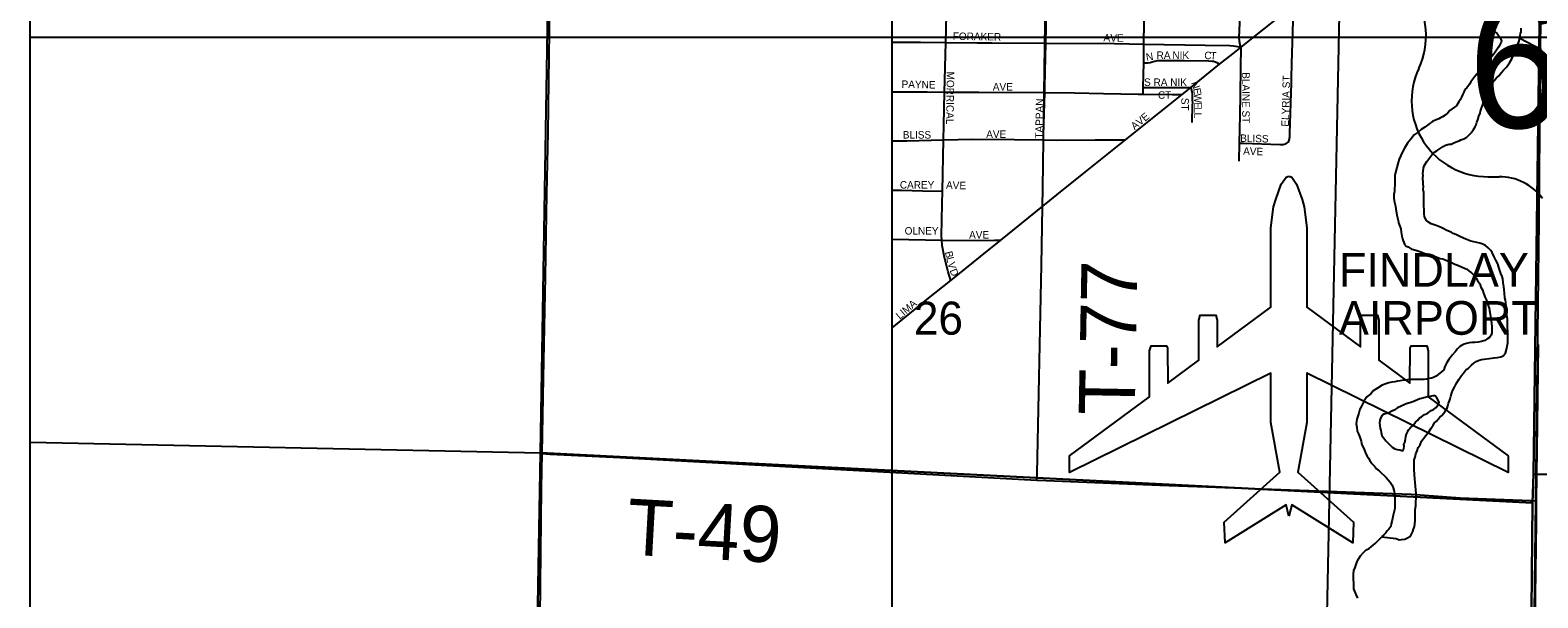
# Model space of a CAD drawing. Extents: x 0 to 68, y 0 to 52.9.
# Drawn here: x 41.105 to 43.122, y 36.513 to 37.272 of the extents above; entities that cross this region are included whole.
import ezdxf

# ---------------------------------------------------------------- set-up
doc = ezdxf.new("R2010")
doc.units = 0
for name, color, linetype in [('Default', 7, 'Continuous'), ('GM_X_Minor_River', 7, 'Continuous'), ('GM_X_Township', 7, 'Continuous'), ('GM_X_Township_Road', 7, 'Continuous'), ('GM_X_Township_Road_Text', 7, 'Continuous')]:
    doc.layers.add(name, color=color, linetype=linetype)

msp = doc.modelspace()

# ---------------------------------------------------------------- linework, layer by layer
at = {"layer": 'Default'}
for p, q in [((41.1051, 32.7683), (41.1051, 42.0083)), ((42.2581, 31.1431), (42.2581, 38.5351)), ((41.1051, 37.2633), (50.3451, 37.2633)), ((43.0553, 37.0765), (43.0698, 37.0765))]:
    msp.add_line(p, q, dxfattribs=at)
for points in [[(41.8088, 37.9756), (43.1327, 37.9528), (43.1156, 36.6787), (43.1145, 36.6402), (41.7877, 36.7071)], [(43.1327, 37.9528), (44.4103, 37.9396), (44.3441, 36.6667), (43.1156, 36.6787)], [(43.9204, 37.4103), (43.9206, 37.3983), (43.9027, 36.3407), (42.8372, 36.3611), (42.8588, 37.4239)], [(41.7877, 36.7071), (43.1145, 36.6402), (43.1026, 35.3466), (43.1022, 35.3161), (41.7644, 35.3862)], [(43.1156, 36.6787), (44.3441, 36.6667), (44.3202, 35.3382), (43.6933, 35.3509), (43.1026, 35.3466), (43.1145, 36.6402)]]:
    msp.add_lwpolyline(points, close=True, dxfattribs=at)
for points in [[(42.3298, 37.2559), (42.3307, 37.2928), (42.331, 37.3224)], [(42.4636, 37.2551), (42.4648, 37.3213)], [(42.5946, 37.2538), (42.5951, 37.2834), (42.5965, 37.3206)], [(42.7246, 37.2496), (42.7239, 37.2516), (42.723, 37.2548), (42.7228, 37.2559), (42.7225, 37.2574), (42.7224, 37.2589), (42.7223, 37.2609), (42.7223, 37.2628), (42.7232, 37.2816), (42.725, 37.3197)], [(42.7246, 37.2496), (42.7471, 37.2676), (42.7832, 37.296), (42.7952, 37.3055)], [(42.7862, 37.1216), (42.7876, 37.1228), (42.7884, 37.1242), (42.789, 37.1254), (42.7893, 37.1266), (42.7896, 37.128), (42.7898, 37.1294), (42.7898, 37.1311), (42.79, 37.1344), (42.7919, 37.2022), (42.792, 37.2087), (42.7925, 37.2276), (42.795, 37.299), (42.7952, 37.3055)], [(42.2581, 37.2565), (42.2961, 37.2564), (42.3298, 37.2559)], [(42.3282, 37.1897), (42.3298, 37.2559)], [(42.3298, 37.2559), (42.3721, 37.2553), (42.3914, 37.2556), (42.4636, 37.2551)], [(42.4622, 37.189), (42.4624, 37.1972), (42.4636, 37.2551)], [(42.4636, 37.2551), (42.5552, 37.2545), (42.5946, 37.2538)], [(42.5944, 37.2286), (42.5946, 37.2538)], [(42.5946, 37.2538), (42.6767, 37.2524), (42.7097, 37.2519), (42.7147, 37.2515), (42.7201, 37.2506), (42.7246, 37.2496)], [(42.6958, 37.2271), (42.7138, 37.241), (42.7246, 37.2496)], [(42.7227, 37.1214), (42.7233, 37.1588), (42.724, 37.1861), (42.7244, 37.2227), (42.7246, 37.2496)], [(42.5937, 37.1957), (42.5944, 37.2286)], [(42.5944, 37.2286), (42.5998, 37.2287), (42.6031, 37.2291), (42.6058, 37.23), (42.6093, 37.2311), (42.6125, 37.2318), (42.6158, 37.232), (42.6485, 37.2319), (42.6812, 37.2313), (42.6862, 37.231), (42.688, 37.2308), (42.6903, 37.2302), (42.6922, 37.2291), (42.6958, 37.2271)], [(42.6574, 37.1956), (42.6958, 37.2271)], [(42.2581, 37.1902), (42.3049, 37.1898), (42.3282, 37.1897)], [(42.3267, 37.1257), (42.3271, 37.1452), (42.3282, 37.1897)], [(42.3282, 37.1897), (42.3738, 37.1896), (42.4622, 37.189)], [(42.4604, 37.1256), (42.4606, 37.1319), (42.4622, 37.189)], [(42.4622, 37.189), (42.5019, 37.1885), (42.5407, 37.1878), (42.5869, 37.187), (42.5936, 37.1869)], [(42.57, 37.1256), (42.646, 37.1864)], [(42.5936, 37.1869), (42.5937, 37.192), (42.5937, 37.1957)], [(42.5936, 37.1869), (42.633, 37.1865), (42.646, 37.1864)], [(42.5937, 37.1957), (42.6011, 37.1957), (42.6498, 37.1956), (42.6574, 37.1956)], [(42.646, 37.1864), (42.6499, 37.1895), (42.6574, 37.1956)], [(42.6593, 37.1491), (42.6599, 37.1728), (42.66, 37.1753), (42.6599, 37.1793), (42.6599, 37.1819), (42.6599, 37.1839), (42.6598, 37.1856), (42.6596, 37.1877), (42.6592, 37.19), (42.6589, 37.1914), (42.6586, 37.1927), (42.6581, 37.1943), (42.6574, 37.1956)], [(42.2581, 37.1245), (42.2775, 37.1246), (42.3267, 37.1257)], [(42.3252, 37.0572), (42.3267, 37.1257)], [(42.3267, 37.1257), (42.3659, 37.1265), (42.4216, 37.1262), (42.4604, 37.1256)], [(42.4032, 36.9918), (42.4501, 37.0296), (42.4783, 37.0521), (42.5167, 37.083), (42.57, 37.1256)], [(42.4604, 37.1256), (42.4772, 37.1254), (42.5297, 37.1258), (42.5559, 37.1257), (42.57, 37.1256)], [(42.7223, 37.0974), (42.7227, 37.1214)], [(42.7227, 37.1214), (42.7277, 37.1213), (42.7763, 37.1196), (42.7789, 37.1196), (42.7808, 37.1197), (42.7825, 37.1201), (42.7844, 37.1206), (42.7862, 37.1216)], [(42.7886, 36.6227), (42.7848, 36.6375), (42.7032, 36.5869), (42.7021, 36.6144), (42.7766, 36.6812), (42.7645, 36.7477), (42.7645, 36.8138), (42.4953, 36.6811), (42.4953, 36.703), (42.6024, 36.7821), (42.6024, 36.8437), (42.6043, 36.8502), (42.625, 36.8502), (42.6264, 36.847), (42.6269, 36.8003), (42.6682, 36.8309), (42.6682, 36.8846), (42.6701, 36.8911), (42.6908, 36.8911), (42.6927, 36.8846), (42.6927, 36.849), (42.7645, 36.9021), (42.7645, 37.0082), (42.768, 37.0362), (42.771, 37.0462), (42.7782, 37.0667), (42.7848, 37.0757), (42.7886, 37.0773)], [(42.7886, 37.0773), (42.7924, 37.0757), (42.799, 37.0667), (42.8062, 37.0462), (42.8091, 37.0362), (42.8126, 37.0082), (42.8126, 36.9021), (42.8845, 36.849), (42.8845, 36.8846), (42.8863, 36.8911), (42.9071, 36.8911), (42.909, 36.8846), (42.909, 36.8309), (42.9503, 36.8003), (42.9508, 36.847), (42.9522, 36.8502), (42.9729, 36.8502), (42.9748, 36.8437), (42.9748, 36.7821), (43.0819, 36.703), (43.0819, 36.6811), (42.8126, 36.8138), (42.8126, 36.7477), (42.8006, 36.6812), (42.8751, 36.6144), (42.874, 36.5869), (42.7924, 36.6375), (42.7886, 36.6227)], [(42.2581, 37.0584), (42.2705, 37.0583), (42.2988, 37.0578), (42.3252, 37.0572)], [(42.3244, 36.9918), (42.324, 36.9976), (42.325, 37.0402), (42.3252, 37.0572)], [(42.2581, 36.993), (42.3028, 36.9922), (42.3244, 36.9918)], [(42.3363, 36.9378), (42.3337, 36.9462), (42.3328, 36.9493), (42.3278, 36.9683), (42.325, 36.9845), (42.3244, 36.9918)], [(42.3244, 36.9918), (42.3723, 36.9911), (42.395, 36.9916), (42.4032, 36.9918)], [(42.3363, 36.9378), (42.3761, 36.9698), (42.4032, 36.9918)], [(42.2957, 36.905), (42.3045, 36.9122), (42.3363, 36.9378)], [(42.2581, 36.8744), (42.2957, 36.905)], [(43.089, 34.0291), (43.0906, 34.1657), (43.0925, 34.3503), (43.0942, 34.5226), (43.0956, 34.6532), (43.096, 34.6875), (43.0962, 34.7071), (43.0981, 34.8056), (43.1022, 35.0517), (43.1053, 35.2649), (43.1059, 35.3134), (43.1062, 35.3458), (43.1075, 35.4536), (43.1091, 35.5889), (43.1114, 35.8842), (43.1128, 36.0132), (43.1137, 36.1016), (43.1169, 36.3846), (43.1196, 36.6143), (43.12, 36.643), (43.1213, 36.7456), (43.1227, 36.8522)], [(41.1051, 36.7213), (41.7877, 36.7071), (41.7644, 35.3862), (41.1051, 35.4001)]]:
    msp.add_lwpolyline(points, dxfattribs=at)
for centre, radius, start, end in [((42.8706, 37.2648), 0.1015, 334.5471, 35.0009), ((43.0542, 37.178), 0.1015, 154.8319, 270.6383), ((43.0698, 37.004), 0.0725, 36.8699, 90)]:
    msp.add_arc(centre, radius, start, end, dxfattribs=at)
at = {"layer": 'GM_X_Minor_River'}
for points in [[(43.0181, 36.996), (43.012, 36.9991), (43.0085, 37.0006), (43.0055, 37.0022), (43.002, 37.0037), (42.999, 37.0052), (42.996, 37.0068), (42.993, 37.0083), (42.99, 37.0093), (42.9855, 37.0114), (42.9815, 37.0125), (42.979, 37.0135), (42.9755, 37.0155), (42.9725, 37.0181), (42.9701, 37.0226), (42.9696, 37.0271), (42.9696, 37.0297), (42.9697, 37.0337), (42.9692, 37.0362), (42.9692, 37.0397), (42.9693, 37.0442), (42.9693, 37.0492), (42.9689, 37.0553), (42.9684, 37.0593), (42.9685, 37.0628), (42.968, 37.0668), (42.968, 37.0699), (42.9676, 37.0724), (42.9676, 37.0749), (42.9681, 37.0779), (42.9676, 37.0809), (42.9682, 37.0839), (42.9687, 37.0879), (42.9697, 37.0909), (42.9708, 37.0934), (42.9733, 37.0969), (42.981, 37.1074), (42.9835, 37.1094), (42.987, 37.1114), (42.9911, 37.1143), (42.9951, 37.1168), (42.9982, 37.1188), (43.0032, 37.1202), (43.0057, 37.1202), (43.0092, 37.1217), (43.0123, 37.1232), (43.0163, 37.1246), (43.0188, 37.1256), (43.0224, 37.1271), (43.0264, 37.1295), (43.0299, 37.1325), (43.0325, 37.135), (43.0355, 37.1395), (43.0376, 37.143), (43.0391, 37.146), (43.0402, 37.1495), (43.0412, 37.1525), (43.0427, 37.1575), (43.0443, 37.1615), (43.0448, 37.164), (43.0464, 37.168), (43.0479, 37.173), (43.049, 37.177), (43.05, 37.1815), (43.0511, 37.1855), (43.0516, 37.1886), (43.0541, 37.192), (43.0567, 37.1955), (43.0582, 37.199), (43.0613, 37.203), (43.0638, 37.2055), (43.0664, 37.2085), (43.0694, 37.2115), (43.0725, 37.2155), (43.0755, 37.2189), (43.0796, 37.2229), (43.0836, 37.2289), (43.0867, 37.2339), (43.0882, 37.2374), (43.0939, 37.2504), (43.0944, 37.2529), (43.096, 37.2569), (43.0975, 37.2619), (43.0981, 37.2654), (43.0986, 37.2679), (43.0991, 37.2704), (43.0992, 37.275)], [(43.06, 37.2729), (43.064, 37.2703), (43.0674, 37.2678), (43.0709, 37.2627), (43.0729, 37.2587), (43.0724, 37.2562), (43.0708, 37.2527), (43.0688, 37.2497), (43.0672, 37.2472), (43.0627, 37.2402), (43.0601, 37.2372), (43.0571, 37.2337), (43.0555, 37.2307), (43.0535, 37.2282), (43.0509, 37.2252), (43.0489, 37.2227), (43.0459, 37.2203), (43.0428, 37.2168), (43.0398, 37.2138), (43.0372, 37.2103), (43.0347, 37.2068), (43.0321, 37.2033), (43.0301, 37.2003), (43.0265, 37.1953), (43.024, 37.1929)], [(43.0975, 37.2619), (43.1265, 37.2465)], [(43.024, 37.1929), (43.0225, 37.1894), (43.0209, 37.1859), (43.0194, 37.1829), (43.0178, 37.1794), (43.0158, 37.1764), (43.0127, 37.1714), (43.0102, 37.1694), (43.0072, 37.1674), (43.0041, 37.1649), (43.0011, 37.1619), (42.9975, 37.159), (42.994, 37.1565), (42.9915, 37.155), (42.989, 37.154), (42.9854, 37.1526), (42.9809, 37.1501), (42.9758, 37.1466), (42.9703, 37.1427), (42.9657, 37.1397), (42.9616, 37.1362), (42.9561, 37.1323), (42.9515, 37.1268), (42.9474, 37.1213), (42.9433, 37.1148), (42.9403, 37.1088), (42.9382, 37.1048), (42.9362, 37.0998), (42.9346, 37.0953), (42.931, 37.0823), (42.9304, 37.0783), (42.9304, 37.0743), (42.9304, 37.0713), (42.9303, 37.0682), (42.9303, 37.0647), (42.9298, 37.0612), (42.9297, 37.0567), (42.9292, 37.0527), (42.9291, 37.0482), (42.9296, 37.0441), (42.9301, 37.0406), (42.931, 37.0371), (42.9315, 37.0331), (42.9324, 37.028), (42.9329, 37.025), (42.9339, 37.0215), (42.9349, 37.018), (42.9353, 37.0149), (42.9368, 37.0104), (42.9383, 37.0069), (42.9387, 37.0023), (42.9397, 36.9968), (42.9406, 36.9933), (42.9416, 36.9908), (42.9431, 36.9862), (42.9456, 36.9837), (42.9481, 36.9827), (42.9526, 36.9796), (42.9551, 36.9791), (42.9596, 36.978), (42.9651, 36.976), (42.9716, 36.9734), (42.9786, 36.9713), (42.9856, 36.9692), (42.9911, 36.9671), (42.9947, 36.9666), (42.9976, 36.9651), (43.0007, 36.964), (43.0047, 36.9625), (43.0077, 36.9609), (43.0107, 36.9594), (43.0132, 36.9584), (43.0267, 36.9527), (43.0297, 36.9502), (43.0327, 36.9481), (43.0371, 36.9436), (43.0391, 36.941), (43.0411, 36.9375), (43.0441, 36.9334), (43.0455, 36.9289), (43.0475, 36.9254), (43.049, 36.9208), (43.0499, 36.9183), (43.0509, 36.9158), (43.0524, 36.9123), (43.0539, 36.9082), (43.0553, 36.9042), (43.0563, 36.9007), (43.0568, 36.8976), (43.0577, 36.8926), (43.0592, 36.884), (43.0596, 36.88), (43.0601, 36.876), (43.06, 36.8715), (43.06, 36.8675), (43.059, 36.8645), (43.0569, 36.8615), (43.0534, 36.859), (43.0509, 36.8575), (43.0463, 36.856), (43.0418, 36.8551)], [(42.957, 36.6118), (42.9576, 36.6168), (42.9576, 36.6214), (42.9576, 36.6259), (42.9577, 36.6314), (42.9582, 36.6364), (42.9583, 36.641), (42.9589, 36.647), (42.9589, 36.653), (42.9576, 36.6676), (42.9566, 36.6776), (42.9562, 36.6852), (42.9563, 36.6897), (42.9563, 36.6937), (42.9563, 36.6977), (42.9574, 36.7012), (42.9584, 36.7058), (42.96, 36.7098), (42.9615, 36.7143), (42.9641, 36.7178), (42.9661, 36.7228), (42.9687, 36.7262), (42.9717, 36.7302), (42.9758, 36.7352), (42.9789, 36.7402), (42.9814, 36.7442), (42.9835, 36.7472), (42.986, 36.7497), (42.9906, 36.7547), (42.9931, 36.7571), (42.9956, 36.7596), (42.9972, 36.7621), (42.9987, 36.7646), (43.0002, 36.7671), (43.0013, 36.7701), (43.0023, 36.7736), (43.0033, 36.7766), (43.0044, 36.7796), (43.0054, 36.7831), (43.0065, 36.7876), (43.008, 36.7911), (43.01, 36.7951), (43.0121, 36.7986), (43.0136, 36.8016), (43.0157, 36.8051), (43.0177, 36.8081), (43.0197, 36.8106), (43.0218, 36.8131), (43.0259, 36.8186), (43.0289, 36.8206), (43.0329, 36.8245), (43.0365, 36.8275), (43.039, 36.8295), (43.0431, 36.831), (43.0461, 36.8319), (43.0496, 36.8324), (43.0632, 36.8343), (43.0672, 36.8347), (43.0697, 36.8352), (43.0722, 36.8357), (43.0753, 36.8367), (43.0783, 36.8406), (43.0799, 36.8452), (43.0804, 36.8497), (43.0815, 36.8542), (43.0815, 36.8567), (43.0815, 36.8597), (43.0816, 36.8632), (43.0816, 36.8662), (43.0816, 36.8692), (43.0812, 36.8748), (43.0812, 36.8783), (43.0812, 36.8808), (43.0808, 36.8858), (43.0803, 36.8919), (43.0799, 36.8979), (43.0794, 36.9029), (43.079, 36.908), (43.0785, 36.9115), (43.0775, 36.9145), (43.0771, 36.9205), (43.0766, 36.9251), (43.0762, 36.9291), (43.0752, 36.9351), (43.0748, 36.9401), (43.0738, 36.9432), (43.0723, 36.9472), (43.0699, 36.9538), (43.0679, 36.9598), (43.0655, 36.9649), (43.063, 36.9694), (43.0605, 36.975), (43.0586, 36.978), (43.0551, 36.9815), (43.0516, 36.9846), (43.0491, 36.9856), (43.0466, 36.9867), (43.0441, 36.9877), (43.0321, 36.9903), (43.0251, 36.9929), (43.0181, 36.996)], [(43.0418, 36.8551), (43.0373, 36.8546), (43.0332, 36.8547), (43.0297, 36.8542), (43.0262, 36.8532), (43.0232, 36.8523), (43.0196, 36.8508), (43.0171, 36.8493), (43.0141, 36.8463), (43.011, 36.8424), (43.007, 36.8379), (43.0044, 36.8344), (43.0024, 36.8319), (42.9993, 36.8269), (42.9983, 36.8244), (42.9967, 36.8214), (42.9957, 36.8184), (42.9856, 36.8095), (42.982, 36.808), (42.9795, 36.807), (42.9755, 36.8065), (42.973, 36.8056), (42.9695, 36.8051), (42.9649, 36.8052), (42.9609, 36.8052), (42.9564, 36.8052), (42.9524, 36.8053), (42.9489, 36.8053), (42.9453, 36.8044), (42.9403, 36.8039), (42.9373, 36.8034), (42.9338, 36.803), (42.9302, 36.802), (42.9262, 36.8015), (42.9222, 36.8006), (42.9181, 36.7996), (42.9136, 36.7976), (42.907, 36.7937), (42.9015, 36.7902), (42.8984, 36.7863), (42.8929, 36.7823), (42.8893, 36.7768), (42.8872, 36.7723), (42.8852, 36.7688), (42.8837, 36.7658), (42.8821, 36.7603), (42.881, 36.7563), (42.8795, 36.7523), (42.879, 36.7493), (42.8784, 36.7458), (42.8794, 36.7417), (42.8798, 36.7362), (42.8818, 36.7327), (42.8833, 36.7281), (42.8852, 36.7226), (42.8862, 36.7181), (42.8882, 36.714), (42.8901, 36.7095), (42.8916, 36.7059), (42.8931, 36.7029), (42.8951, 36.6999), (42.897, 36.6968), (42.8995, 36.6928), (42.903, 36.6893), (42.906, 36.6857), (42.9095, 36.6832), (42.9189, 36.674), (42.9214, 36.671), (42.9239, 36.6679), (42.9269, 36.6639), (42.9283, 36.6604), (42.9293, 36.6553), (42.9303, 36.6503), (42.9302, 36.6473), (42.9302, 36.6448), (42.9301, 36.6397), (42.9301, 36.6362), (42.9301, 36.6327), (42.929, 36.6272), (42.928, 36.6237), (42.9269, 36.6172), (42.9254, 36.6122), (42.9248, 36.6086), (42.9223, 36.6052), (42.9202, 36.6027), (42.9182, 36.6002), (42.9157, 36.5977), (42.9126, 36.5947)], [(42.9659, 36.7554), (42.97, 36.7584), (42.973, 36.7594), (42.9791, 36.7638), (42.9821, 36.7653), (42.9857, 36.7678), (42.9877, 36.7708), (42.9897, 36.7743), (42.9883, 36.7778), (42.9863, 36.7808), (42.9843, 36.7834), (42.9813, 36.7834), (42.9778, 36.7824), (42.9742, 36.7819), (42.9707, 36.781), (42.9662, 36.78), (42.9637, 36.7795), (42.9606, 36.7781), (42.9576, 36.7766), (42.9546, 36.7756), (42.9506, 36.7742), (42.9455, 36.7727), (42.9369, 36.7688), (42.9344, 36.7678), (42.9294, 36.7643), (42.9263, 36.7629), (42.9223, 36.7609), (42.9198, 36.7599), (42.9157, 36.7589), (42.9132, 36.7575)], [(42.9132, 36.7575), (42.9112, 36.7535), (42.9101, 36.7505), (42.9096, 36.7475), (42.9105, 36.7399), (42.9115, 36.7374), (42.912, 36.7344), (42.9129, 36.7303), (42.9154, 36.7268), (42.9184, 36.7232), (42.9229, 36.7187), (42.9269, 36.7146), (42.9304, 36.7126), (42.9334, 36.7115), (42.9369, 36.711), (42.9409, 36.71), (42.9424, 36.7125), (42.943, 36.716), (42.9425, 36.7185), (42.9435, 36.721), (42.9446, 36.7255), (42.9451, 36.729), (42.9461, 36.732), (42.9477, 36.7355), (42.9487, 36.738), (42.9517, 36.7415), (42.9543, 36.7435), (42.9578, 36.748), (42.9609, 36.7509), (42.9634, 36.7539), (42.9659, 36.7554)], [(42.9126, 36.5947), (42.9322, 36.5925), (42.9362, 36.5909), (42.9392, 36.5914), (42.9437, 36.5919), (42.9463, 36.5929), (42.9513, 36.5958), (42.9529, 36.5993), (42.9544, 36.6018), (42.9554, 36.6053), (42.9565, 36.6088), (42.957, 36.6118)], [(42.8771, 36.5539), (42.8786, 36.5579), (42.8801, 36.5619), (42.8822, 36.5659), (42.8842, 36.5694), (42.8883, 36.5739), (42.8919, 36.5773), (42.8959, 36.5793), (42.8989, 36.5818), (42.9015, 36.5838), (42.904, 36.5858), (42.9065, 36.5887), (42.9101, 36.5922), (42.9125, 36.5946)], [(42.8807, 36.5127), (42.8787, 36.5177), (42.8753, 36.5253), (42.8753, 36.5283), (42.8753, 36.5333), (42.8749, 36.5373), (42.8749, 36.5403), (42.875, 36.5449), (42.8755, 36.5499), (42.8771, 36.5539)]]:
    msp.add_lwpolyline(points, dxfattribs=at)
at = {"layer": 'GM_X_Township'}
msp.add_lwpolyline([(43.0644, 32.7683), (43.0839, 33.9959), (43.0844, 34.0287), (43.0925, 34.6527), (43.0929, 34.6864), (43.1046, 35.3142), (43.1053, 35.3456), (43.1113, 36.0138), (43.1191, 36.6427), (43.1235, 37.0176), (43.1252, 37.2584), (43.1291, 37.4252), (43.1246, 37.4931), (43.125, 37.5147), (43.132, 37.8314), (43.1321, 37.8584), (43.1323, 37.9511), (43.3145, 37.9477), (43.3203, 37.9479), (44.1214, 37.9431), (44.7776, 37.9316), (45.7636, 37.9078)], dxfattribs=at)
at = {"layer": 'GM_X_Township_Road'}
for points in [[(41.7899, 36.7061), (41.7917, 36.8076), (41.7943, 36.9429), (41.7961, 37.0536), (41.7977, 37.1356), (41.8008, 37.3732), (41.807, 37.6806), (41.809, 37.7995), (41.8102, 37.9102), (41.8111, 37.9594), (41.8113, 37.976)], [(42.4618, 37.2198), (42.4646, 37.4062), (42.467, 37.513), (42.4682, 37.591), (42.4703, 37.7265), (42.4739, 37.9564), (42.474, 37.9615)], [(42.4517, 36.6708), (42.4519, 36.6796), (42.4576, 36.9587), (42.4594, 37.0614), (42.4618, 37.2198)], [(41.7717, 35.3833), (41.7717, 35.3931), (41.7722, 35.4629), (41.7743, 35.6022), (41.7784, 35.8728), (41.7805, 36.0245), (41.7824, 36.2131), (41.7872, 36.4878), (41.7891, 36.66), (41.7899, 36.7061)], [(41.7899, 36.7061), (41.8006, 36.7056), (41.8943, 36.7011), (42.4517, 36.6708)], [(42.4517, 36.6708), (42.464, 36.6701), (42.6158, 36.6639), (42.9522, 36.6517), (43.0177, 36.647), (43.112, 36.6433), (43.12, 36.643)]]:
    msp.add_lwpolyline(points, dxfattribs=at)

# ---------------------------------------------------------------- texts
at = {"layer": 'Default'}
msp.add_text('68', height=0.17402, dxfattribs=at).set_placement((43.0282, 37.1418))
for s, height, rotation, p in [('FORAKER', 0.01, 359.1175, (42.339, 37.2595)), ('A', 0.01, 356.6977, (42.5405, 37.2577)), ('V', 0.01, 357.8085, (42.5495, 37.2572)), ('E', 0.01, 359.8324, (42.5587, 37.2569)), ('N', 0.01, 10.1709, (42.5984, 37.2313)), ('RA', 0.01, 0, (42.6117, 37.234)), ('NIK', 0.01, 0, (42.6328, 37.234)), ('C', 0.01, 356.3297, (42.6752, 37.234)), ('T', 0.01, 357.2145, (42.6833, 37.2335)), ('MORRICAL', 0.01, 269.2156, (42.3311, 37.2171)), ('S RA NIK', 0.01, 0, (42.595, 37.1979)), ('BLAINE ST', 0.01, 270, (42.7262, 37.2163)), ('ELYRIA ST', 0.01, 88.3873, (42.7885, 37.1433)), ('PAYNE', 0.01, 358.7554, (42.2705, 37.1953)), ('AVE', 0.01, 0, (42.3926, 37.1917)), ('CT', 0.01, 0, (42.6135, 37.1807)), ('N', 0.01, 290.1979, (42.6575, 37.202)), ('E', 0.01, 280.6348, (42.6604, 37.1941)), ('W', 0.01, 271.749, (42.6616, 37.1876)), ('TAPPAN', 0.01, 88.9396, (42.4593, 37.1274)), ('ST', 0.01, 270, (42.6448, 37.1819)), ('E', 0.01, 270, (42.662, 37.1763)), ('L', 0.01, 269.9942, (42.662, 37.1692)), ('AVE', 0.01, 39.2926, (42.5823, 37.1385)), ('L', 0.01, 269.9942, (42.662, 37.1622)), ('BLISS', 0.01, 0, (42.2722, 37.1275)), ('AVE', 0.01, 0, (42.3838, 37.1284)), ('BLISS', 0.01, 358.5266, (42.7234, 37.1231)), ('AVE', 0.01, 358.0845, (42.7273, 37.1059)), ('CAREY', 0.01, 0, (42.2683, 37.0606)), ('A', 0.01, 357.4639, (42.3299, 37.0606)), ('V', 0.01, 357.4421, (42.3387, 37.0602)), ('E', 0.01, 359.3429, (42.3479, 37.0598)), ('OLNEY', 0.01, 0, (42.2747, 36.9991)), ('AVE', 0.01, 0, (42.3609, 36.9937)), ('B', 0.01, 283.6828, (42.3284, 36.9756)), ('L', 0.01, 283.6785, (42.3303, 36.9679)), ('V', 0.01, 284.2738, (42.332, 36.9609)), ('FINDLAY', 0.045, 0, (42.8555, 36.9294)), ('D', 0.01, 291.5354, (42.3346, 36.9511)), ('LIMA', 0.01, 40.4282, (42.2682, 36.8851)), ('26', 0.0442, 0, (42.287, 36.8652)), ('AIRPORT', 0.045, 0, (42.8555, 36.8651))]:
    msp.add_text(s, height=height, rotation=rotation, dxfattribs=at).set_placement(p)
at = {"layer": 'GM_X_Township_Road_Text'}
for s, rotation, p in [('T-77', 88.9383, (42.5824, 36.7571)), ('T-49', 356.8205, (41.9018, 36.5712))]:
    msp.add_text(s, height=0.075, rotation=rotation, dxfattribs=at).set_placement(p)

doc.saveas('drawing.dxf')
